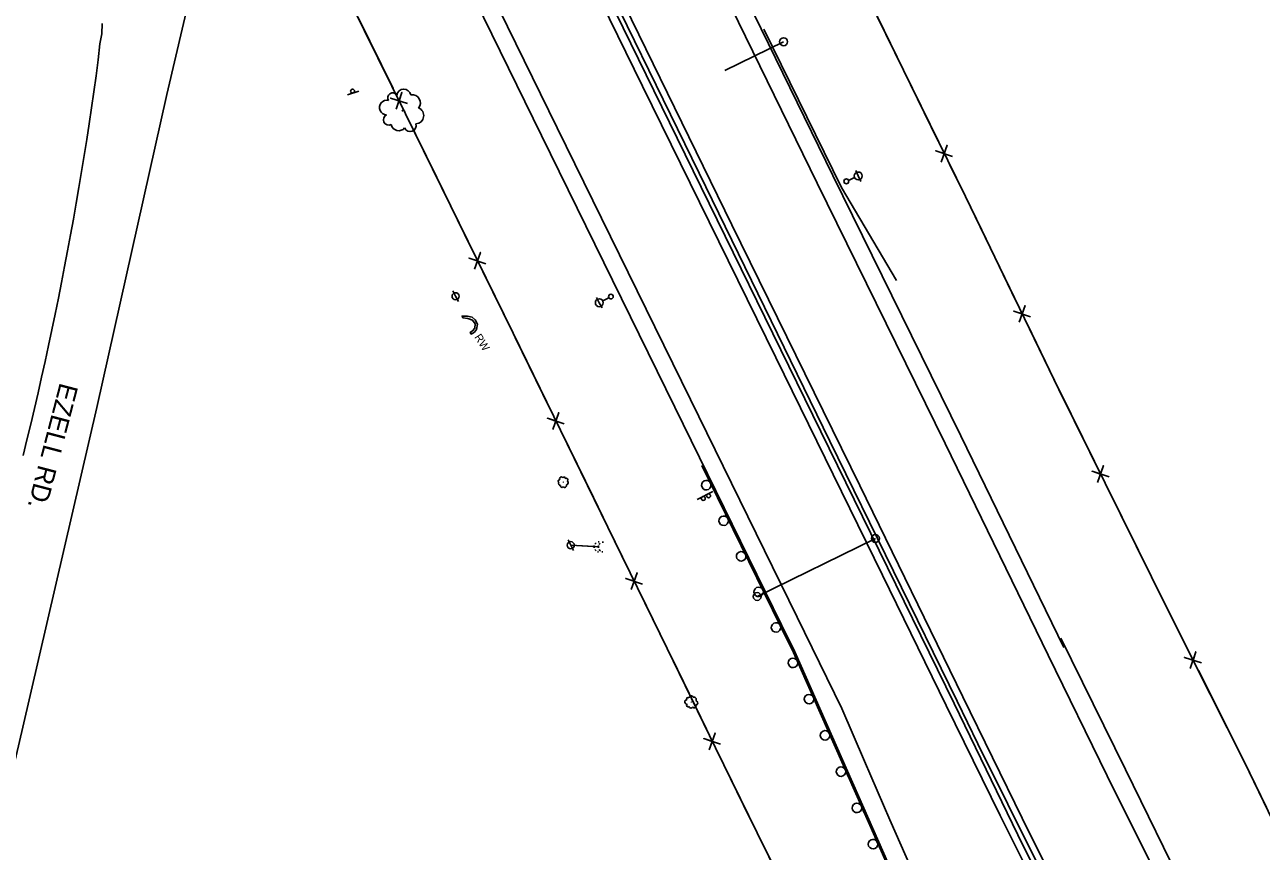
# Model space of a CAD drawing. Extents: x 1746719 to 1766531, y 631721 to 662391.
# Drawn here: x 1763695 to 1764475, y 633535 to 634056 of the extents above; entities that cross this region are included whole.
import ezdxf

# ---------------------------------------------------------------- set-up
doc = ezdxf.new("R2010")
doc.units = 0
for name, color, linetype in [('SURVEY - AERIAL SURVEY - Photo Control - Points - Elevations', 7, 'Continuous'), ('SURVEY - AERIAL SURVEY - Photo Control - Points - Numbers', 7, 'Continuous'), ('SURVEY - AERIAL SURVEY - Photo Control with Text', 7, 'Continuous'), ('SURVEY - CENTERLINE - Existing Roads - Development', 7, 'Continuous'), ('SURVEY - CENTERLINE - Existing Roads Curve Text', 7, 'Continuous'), ('SURVEY - CONTROL - Grid', 7, 'Continuous'), ('SURVEY - CONTROL - Points - Elevations', 7, 'Continuous'), ('SURVEY - CONTROL - Points - Numbers', 7, 'Continuous')]:
    doc.layers.add(name, color=color, linetype=linetype)

msp = doc.modelspace()

# ---------------------------------------------------------------- linework, layer by layer
at = {"layer": 'SURVEY - AERIAL SURVEY - Photo Control - Points - Elevations'}
for points in [[(1764340.85, 633658.5), (1764275.78, 633792.04), (1764195.08, 633956.44), (1764073, 634206.27), (1763967.52, 634421.86), (1763841.54, 634679.29), (1763757.6, 634851.52), (1763694.9, 634979.06)], [(1764350.74, 633663.32), (1764285.66, 633796.87), (1764204.96, 633961.28), (1764082.89, 634211.1), (1763977.4, 634426.7), (1763851.43, 634684.12), (1763767.48, 634856.35), (1763704.77, 634983.91)], [(1764286.91, 633632.22), (1764221.88, 633765.68), (1764141.2, 633930.05), (1764019.1, 634179.91), (1763913.63, 634395.49), (1763787.63, 634652.96), (1763703.71, 634825.14), (1763641.05, 634952.58)], [(1763630.83, 634945.82), (1763681.1, 634843.13), (1763756.43, 634688.91), (1763840.36, 634517.91), (1763911.67, 634371.12), (1763995.88, 634198.93), (1764084.74, 634017.62), (1764168.83, 633846.36), (1764236.28, 633708.97), (1764276.55, 633626.71)], [(1763576.94, 634919.44), (1763627.2, 634816.77), (1763702.54, 634662.52), (1763786.44, 634491.58), (1763857.74, 634344.83), (1763942, 634172.55), (1764030.87, 633991.19), (1764114.97, 633819.92), (1764182.41, 633682.55), (1764210.63, 633624.92)], [(1763567.06, 634914.6), (1763617.31, 634811.94), (1763692.66, 634657.68), (1763776.56, 634486.76), (1763847.85, 634340.01), (1763932.12, 634167.71), (1764021, 633986.35), (1764105.09, 633815.07), (1764172.53, 633677.71), (1764180.93, 633660.56)], [(1763811.11, 634126.27), (1763784.4, 634012.32), (1763740.1, 633814.77), (1763693.33, 633613.03), (1763655.36, 633450.28), (1763642.65, 633391.71), (1763638.01, 633374.52), (1763634.92, 633356.99), (1763633.42, 633339.24), (1763633.39, 633338.32), (1763631.14, 633322.08)], [(1763693.64, 633784.51), (1763696.04, 633794.38), (1763698.44, 633804.28), (1763700.76, 633814.18), (1763703.04, 633824.08), (1763705.29, 633833.99), (1763707.51, 633843.93), (1763709.68, 633853.86), (1763711.78, 633863.82), (1763713.86, 633873.76), (1763715.9, 633883.73), (1763717.88, 633893.71), (1763719.81, 633903.69), (1763721.71, 633913.69), (1763723.56, 633923.68), (1763725.38, 633933.69), (1763727.15, 633943.71), (1763728.86, 633953.72), (1763730.54, 633963.75), (1763732.18, 633973.8), (1763733.76, 633983.83), (1763735.29, 633993.88), (1763736.79, 634003.95), (1763738.26, 634014.01), (1763739.68, 634024.08), (1763741.04, 634034.17), (1763741.96, 634044.24), (1763743.29, 634050.66), (1763743.56, 634057.2)], [(1764348.8, 633669.24), (1764389.59, 633586.37), (1764428.15, 633507.81), (1764444.24, 633476.22), (1764460.26, 633445.38)], [(1764180.93, 633660.56), (1764237.06, 633533.45), (1764251.85, 633499.9), (1764251.04, 633498.94), (1764273.17, 633450.19), (1764292.77, 633402.64), (1764315.39, 633346.9), (1764331.65, 633300.6), (1764347.14, 633250.91), (1764359.02, 633206.16), (1764363.95, 633185.33), (1764368.51, 633162.04), (1764371.67, 633132.89), (1764372.54, 633100.95), (1764372.37, 633061.95), (1764369.93, 633023.67), (1764365.45, 632984.07)], [(1764340.8, 633658.6), (1764378.13, 633582.34), (1764417.77, 633503.15), (1764450.46, 633441.79), (1764470.69, 633405.08)], [(1764286.91, 633632.22), (1764324.36, 633555.72), (1764364.46, 633475.61), (1764397.7, 633413.21), (1764435.38, 633344.82), (1764469.06, 633284.69), (1764504.2, 633224.1), (1764542.48, 633159.48), (1764578.77, 633099.35), (1764616.47, 633039.95), (1764651.83, 632984.84), (1764692.24, 632923.64), (1764727.21, 632872.71), (1764758.15, 632827.22), (1764788.79, 632783.76), (1764825.53, 632732.1), (1764845.75, 632704.38)], [(1764224.98, 633591.65), (1764210.63, 633624.92)], [(1764831.69, 632702.44), (1764811.98, 632730.49), (1764779.64, 632775.81), (1764755.56, 632810.46), (1764723.74, 632856.23), (1764690.96, 632904.23), (1764661.37, 632949.17), (1764640.02, 632981.61), (1764615.9, 633018.34), (1764577.35, 633078.68), (1764534.79, 633147.94), (1764491.74, 633220.52), (1764453.8, 633286.81), (1764418.29, 633350.37), (1764381.37, 633418.77), (1764346.73, 633485.01), (1764310.57, 633557.37), (1764276.55, 633626.71)], [(1764375.62, 633017.64), (1764377.11, 633036.06), (1764378.16, 633054.7), (1764378.58, 633076.59), (1764378.28, 633098.77), (1764377.03, 633120.24), (1764375.76, 633139.47), (1764373.54, 633158.27), (1764370.32, 633178.81), (1764365.78, 633204.96), (1764360.5, 633229.86), (1764354.37, 633255.4), (1764346.8, 633281.9), (1764337.58, 633310.69), (1764327.99, 633338.84), (1764317.96, 633367.8), (1764306.25, 633400.14), (1764292.1, 633435.15), (1764279.15, 633466.29), (1764260.67, 633509.91), (1764240.97, 633554.63), (1764224.98, 633591.65)]]:
    msp.add_lwpolyline(points, dxfattribs=at)
at = {"layer": 'SURVEY - AERIAL SURVEY - Photo Control - Points - Numbers'}
for points in [[(1763635.49, 634947.88), (1763696.6, 634823.22), (1763800.9, 634609.62), (1763896.95, 634413.45), (1764004.19, 634194.3), (1764106.63, 633984.76), (1764197.37, 633799.63), (1764281.43, 633628.12)], [(1764283.41, 633629.46), (1764202.99, 633793.6), (1764120.58, 633962.6), (1764047.91, 634111.29), (1763960.25, 634289.05), (1763909.33, 634393.41), (1763836.64, 634541.81), (1763766.39, 634685.66), (1763677.3, 634867.98), (1763637.77, 634949.46)], [(1764161.33, 634053.52), (1764210.3, 633953.6), (1764245.08, 633894.87)], [(1764122.18, 633778.29), (1764171.74, 633677.33), (1764180.14, 633660.18)], [(1764122.18, 633778.29), (1764124.25, 633774.07)], [(1764125.66, 633771.2), (1764129.71, 633762.94)], [(1764131.12, 633760.07), (1764133.19, 633755.85)], [(1764133.19, 633755.85), (1764135.27, 633751.63)], [(1764136.68, 633748.76), (1764140.73, 633740.5)], [(1764142.14, 633737.63), (1764144.21, 633733.41)], [(1764144.21, 633733.41), (1764146.28, 633729.19)], [(1764147.69, 633726.32), (1764151.75, 633718.06)], [(1764153.16, 633715.19), (1764155.23, 633710.97)], [(1764155.23, 633710.97), (1764157.3, 633706.75)], [(1764158.71, 633703.88), (1764162.76, 633695.62)], [(1764164.18, 633692.74), (1764166.25, 633688.53)], [(1764166.25, 633688.53), (1764168.32, 633684.31)], [(1764169.73, 633681.44), (1764171.74, 633677.33), (1764173.78, 633673.17)], [(1764175.18, 633670.3), (1764177.25, 633666.08)], [(1764177.25, 633666.08), (1764179.32, 633661.86)], [(1764180.13, 633660.21), (1764236.26, 633533.1), (1764250.83, 633500.04), (1764250.02, 633499.07), (1764251.32, 633496.19)], [(1764180.65, 633659.03), (1764184.37, 633650.61)], [(1764185.66, 633647.68), (1764187.56, 633643.38)], [(1764187.56, 633643.38), (1764189.46, 633639.08)], [(1764190.75, 633636.16), (1764194.47, 633627.74)], [(1764837.81, 632703.35), (1764810.72, 632740.31), (1764770.99, 632796.4), (1764726.66, 632860.1), (1764677.61, 632931.8), (1764621.09, 633019), (1764574.03, 633093.64), (1764526.02, 633172.29), (1764474.29, 633260.27), (1764434.46, 633331.05), (1764406.76, 633381.58), (1764368.12, 633452.62), (1764325.13, 633538.21), (1764281.43, 633628.12)], [(1764283.41, 633629.46), (1764296.35, 633602.51), (1764334.35, 633526.38), (1764369.12, 633457.05), (1764408.67, 633383.28), (1764437.22, 633331.71), (1764463.82, 633284.24), (1764490.85, 633237.46), (1764535.54, 633161.37), (1764569.37, 633106.49), (1764606.28, 633047.19), (1764645.68, 632986.22), (1764676.08, 632939.9), (1764709.83, 632889.53), (1764732.42, 632856.58), (1764758.21, 632819.17), (1764787.18, 632777.39), (1764806.45, 632750.71), (1764840.69, 632703.63)], [(1764195.76, 633624.81), (1764197.66, 633620.51)], [(1764197.66, 633620.51), (1764199.56, 633616.21)], [(1764200.85, 633613.29), (1764204.57, 633604.87)], [(1764205.86, 633601.94), (1764207.76, 633597.64)], [(1764207.76, 633597.64), (1764209.66, 633593.34)], [(1764210.95, 633590.42), (1764214.67, 633582)], [(1764215.96, 633579.07), (1764217.86, 633574.78)], [(1764217.86, 633574.78), (1764219.76, 633570.48)], [(1764221.05, 633567.55), (1764224.77, 633559.13)], [(1764226.06, 633556.2), (1764227.96, 633551.91)], [(1764227.96, 633551.91), (1764229.86, 633547.61)], [(1764231.15, 633544.68), (1764234.86, 633536.26)]]:
    msp.add_lwpolyline(points, dxfattribs=at)
for centre, start, end in [((1764124.97, 633765.79), 139.41637, 139.40238), ((1764135.99, 633743.35), 139.41637, 139.40238), ((1764147.01, 633720.91), 139.41637, 139.40238), ((1764158.03, 633698.47), 139.41637, 139.40238), ((1764169.04, 633676.02), 139.41637, 139.40238), ((1764179.75, 633653.65), 137.09657, 137.08258), ((1764189.85, 633630.78), 137.09657, 137.08258), ((1764199.95, 633607.91), 137.09657, 137.08258), ((1764210.05, 633585.04), 137.09657, 137.08258), ((1764220.15, 633562.17), 137.09657, 137.08258), ((1764230.25, 633539.3), 137.09657, 137.08258)]:
    msp.add_arc(centre, 3, start, end, dxfattribs=at)
at = {"layer": 'SURVEY - AERIAL SURVEY - Photo Control with Text'}
for centre, radius in [((1763933.17, 634002.06), 0.159), ((1764034.73, 633767.7), 0.0391), ((1764115.6, 633628.88), 0.0458)]:
    msp.add_circle(centre, radius, dxfattribs=at)
for centre, radius, start, end in [((1763926.96, 634010.19), 3.13, 34.65356, 213.3992), ((1763934.01, 634011.12), 4.56, 12.5374, 169.32632), ((1763939.28, 634006.99), 5.19, 321.59015, 99.11438), ((1763923.15, 634004.08), 4.55, 74.67424, 268.09394), ((1763941.44, 633998.98), 5.16, 272.48597, 68.32446), ((1763924.59, 633996.46), 3.46, 117.29291, 294.61206), ((1763930.81, 633994.38), 4.9, 192.57996, 319.42563), ((1763938.04, 633992.66), 3.8, 202.73887, 17.73915), ((1764032.29, 633768.37), 0.852, 68.74088, 246.06002), ((1764033.47, 633769.88), 1.12, 26.12221, 219.5419), ((1764035.21, 633770.17), 0.77, 346.10152, 164.84717), ((1764036.53, 633769.02), 1.12, 323.98537, 120.77429), ((1764032.92, 633766.88), 1.21, 144.02793, 270.8736), ((1764033.79, 633765.27), 0.936, 154.18684, 329.18712), ((1764035.5, 633765.67), 1.27, 223.93394, 19.77242), ((1764036.63, 633767.38), 1.28, 273.03811, 50.56234), ((1764112.66, 633628.98), 1.31, 84.07388, 277.49357), ((1764113.45, 633630.9), 0.902, 44.0532, 222.79884), ((1764115.41, 633631.5), 1.31, 21.93704, 178.72596), ((1764117.11, 633630.57), 1.5, 330.98978, 108.51401), ((1764118.1, 633628.39), 1.49, 281.88561, 77.7241), ((1764113.42, 633626.88), 0.998, 126.69255, 304.0117), ((1764115.29, 633626.58), 1.41, 201.9796, 328.82527), ((1764117.43, 633626.44), 1.1, 212.13851, 27.13879)]:
    msp.add_arc(centre, radius, start, end, dxfattribs=at)
at = {"layer": 'SURVEY - CENTERLINE - Existing Roads - Development'}
for p, q in [((1764220.95, 633960.9), (1764219.41, 633964.32)), ((1764214.79, 633958.13), (1764218.67, 633959.87)), ((1764220.95, 633960.9), (1764222.48, 633957.48)), ((1763966.68, 633885.01), (1763964.91, 633888.32)), ((1763966.68, 633885.01), (1763968.45, 633881.71)), ((1764057.44, 633880.93), (1764055.69, 633884.25)), ((1764057.44, 633880.93), (1764059.2, 633877.62)), ((1764063.41, 633884.09), (1764059.65, 633882.1)), ((1764039.42, 633727.92), (1764037.73, 633731.27)), ((1764039.42, 633727.92), (1764041.12, 633724.58)), ((1764039.42, 633727.92), (1764054.25, 633727.03)), ((1764039.42, 633727.92), (1764056.9, 633726.95)), ((1764053.57, 633727.07), (1764054.25, 633727.03)), ((1764056.22, 633726.99), (1764056.9, 633726.95))]:
    msp.add_line(p, q, dxfattribs=at)
for centre, radius in [((1764213.42, 633957.51), 1.5), ((1764220.95, 633960.9), 2.5), ((1763966.68, 633885.01), 2.25), ((1764064.73, 633884.79), 1.5), ((1764057.44, 633880.93), 2.5), ((1764039.42, 633727.92), 2.25)]:
    msp.add_circle(centre, radius, dxfattribs=at)
for centre, major_axis, ratio, start_param, end_param in [((1764057.26, 633726.88), (0.19, 3.12), 0.972742, 0, 0.255182), ((1764059.93, 633726.8), (0.17, 3.12), 0.978625, 0, 0.255182), ((1764057.26, 633726.88), (0.19, 3.12), 0.972742, 1.352995, 1.815775), ((1764057.26, 633726.88), (0.19, 3.12), 0.972742, 2.156577, 2.588895), ((1764057.26, 633726.88), (0.19, 3.12), 0.972742, 0.730907, 1.085951), ((1764057.26, 633726.88), (0.19, 3.12), 0.972742, 2.883049, 3.125465), ((1764059.93, 633726.8), (0.17, 3.12), 0.978625, 1.352995, 1.815775), ((1764059.93, 633726.8), (0.17, 3.12), 0.978625, 2.156577, 2.588895), ((1764059.93, 633726.8), (0.17, 3.12), 0.978625, 0.730907, 1.085951), ((1764059.93, 633726.8), (0.17, 3.12), 0.978625, 2.883049, 3.125465)]:
    msp.add_ellipse(centre, major_axis=major_axis, ratio=ratio, start_param=start_param, end_param=end_param, dxfattribs=at)
at = {"layer": 'SURVEY - CENTERLINE - Existing Roads Curve Text'}
for points in [[(1763780.02, 635048.91), (1763815.95, 634974.29), (1763882.51, 634839.7), (1763981, 634641.08), (1764071.7, 634397.09), (1764118.55, 634291.37), (1764126.02, 634276.66), (1764171.26, 634190.33), (1764227.21, 634073.36), (1764288.57, 633947.89), (1764347.68, 633826.17), (1764406.17, 633707.92)], [(1763508.77, 634868.73), (1763520.75, 634845.87), (1763565.71, 634755.82), (1763603.49, 634683.47), (1763644.49, 634604.08), (1763659.64, 634574.81), (1763678.16, 634531.18), (1763710.08, 634457.23), (1763769.3, 634336.43), (1763810.78, 634252.62), (1763882.7, 634106.42), (1763935.12, 634000.2), (1764002.98, 633861.72), (1764062.82, 633739.38), (1764100.31, 633662.65), (1764130.81, 633600.06), (1764157.08, 633546.35)], [(1764229.13, 634069.44), (1764249.52, 634027.75)], [(1763905.13, 634060.97), (1763927.26, 634016.13)], [(1764249.52, 634027.75), (1764271.48, 633982.83)], [(1763936.33, 634006.56), (1763925.66, 634010.1), (1763931.02, 634008.28), (1763932.84, 634013.64), (1763929.16, 634003.02)], [(1763934.39, 634001.69), (1763935.12, 634000.2), (1763954.81, 633960.03)], [(1764280.52, 633973.23), (1764269.86, 633976.81), (1764275.21, 633974.98), (1764277.05, 633980.33), (1764273.33, 633969.71)], [(1764278.55, 633968.37), (1764288.57, 633947.89), (1764298.88, 633926.66)], [(1763954.81, 633960.03), (1763976.81, 633915.13)], [(1764298.88, 633926.66), (1764320.72, 633881.68)], [(1763985.86, 633905.53), (1763975.2, 633909.1), (1763980.55, 633907.27), (1763982.38, 633912.62), (1763978.67, 633902.01)], [(1763983.9, 633900.67), (1764002.98, 633861.72), (1764004.31, 633859.01)], [(1764329.74, 633872.05), (1764319.09, 633875.67), (1764324.43, 633873.81), (1764326.28, 633879.16), (1764322.54, 633868.56)], [(1763971.17, 633871.41), (1763974.49, 633870.94), (1763977.38, 633869.97), (1763979.14, 633867.58), (1763978.9, 633864.95), (1763977.43, 633863.28), (1763975.83, 633862.12), (1763976.58, 633861.13), (1763978.53, 633862.31), (1763979.86, 633863.94), (1763980.55, 633867.33), (1763979.13, 633870.19), (1763977.18, 633871.75), (1763974.2, 633872.4), (1763970.77, 633872.52), (1763971.17, 633871.41)], [(1764327.76, 633867.2), (1764347.68, 633826.17), (1764348.03, 633825.46)], [(1764004.31, 633859.01), (1764026.28, 633814.09)], [(1764348.03, 633825.46), (1764370.2, 633780.65)], [(1764035.32, 633804.48), (1764024.66, 633808.07), (1764030.01, 633806.23), (1764031.85, 633811.58), (1764028.13, 633800.97)], [(1764033.35, 633799.63), (1764053.74, 633757.95)], [(1764379.28, 633771.08), (1764368.61, 633774.62), (1764373.97, 633772.81), (1764375.78, 633778.17), (1764372.11, 633767.54)], [(1764377.34, 633766.22), (1764397.91, 633724.63)], [(1764053.74, 633757.95), (1764062.82, 633739.38), (1764075.7, 633713.02)], [(1764397.91, 633724.63), (1764406.17, 633707.92)], [(1764084.73, 633703.42), (1764074.08, 633707), (1764079.43, 633705.16), (1764081.27, 633710.51), (1764077.54, 633699.9)], [(1764406.17, 633707.92), (1764432.28, 633655.64), (1764464.74, 633591.06), (1764491.8, 633535.35), (1764519.98, 633478.51), (1764538.21, 633440.74), (1764579.23, 633395.69), (1764609.99, 633362.72), (1764643.83, 633326.65), (1764668, 633298.93)], [(1764406.17, 633707.92), (1764428.51, 633663.19)], [(1764082.76, 633698.56), (1764100.31, 633662.65), (1764103.13, 633656.86)], [(1764437.64, 633653.68), (1764426.94, 633657.14), (1764432.31, 633655.36), (1764434.09, 633660.73), (1764430.49, 633650.08)], [(1764103.13, 633656.86), (1764125.03, 633611.92)], [(1764435.72, 633648.8), (1764456.56, 633607.34)], [(1764134.06, 633602.3), (1764123.4, 633605.9), (1764128.75, 633604.05), (1764130.59, 633609.4), (1764126.86, 633598.8)], [(1764456.56, 633607.34), (1764464.74, 633591.06), (1764478.63, 633562.47)], [(1764132.09, 633597.45), (1764152.48, 633555.77)], [(1764152.48, 633555.77), (1764157.08, 633546.35)], [(1764157.08, 633546.35), (1764188.43, 633483.01), (1764210.92, 633436.55), (1764240.06, 633376.12), (1764257.15, 633341.97), (1764260.03, 633295.61), (1764263.15, 633259.05), (1764266.69, 633201.88), (1764280.11, 633068.17), (1764276.46, 633025.64)], [(1764157.08, 633546.35), (1764179.26, 633501.54)]]:
    msp.add_lwpolyline(points, dxfattribs=at)
at = {"layer": 'SURVEY - CONTROL - Grid'}
for p, q in [((1764136.61, 634027.37), (1764173.78, 634045.59)), ((1764173.78, 634045.57), (1764173.78, 634045.57)), ((1763905.58, 634014.39), (1763898.43, 634012.13)), ((1764119.13, 633756.77), (1764129.13, 633761.82)), ((1764157.1, 633695.53), (1764231.78, 633732.13)), ((1764231.78, 633732.11), (1764231.78, 633732.11)), ((1764157.1, 633695.51), (1764157.1, 633695.51))]:
    msp.add_line(p, q, dxfattribs=at)
for centre, radius in [((1764173.78, 634045.59), 2.5), ((1763901.61, 634014.42), 1.25), ((1764123.1, 633757.4), 1.25), ((1764126.44, 633759.09), 1.25), ((1764231.78, 633732.13), 2.5), ((1764157.1, 633695.53), 2.5)]:
    msp.add_circle(centre, radius, dxfattribs=at)

# ---------------------------------------------------------------- texts
at = {"layer": 'SURVEY - CONTROL - Points - Elevations'}
msp.add_text('RW', height=5, rotation=302.71985, dxfattribs=at).set_placement((1763978.33, 633859.25))
at = {"layer": 'SURVEY - CONTROL - Points - Numbers'}
msp.add_text('EZELL RD.', height=12, rotation=255.3501, dxfattribs=at).set_placement((1763716.91, 633830.95))

doc.saveas('drawing.dxf')
